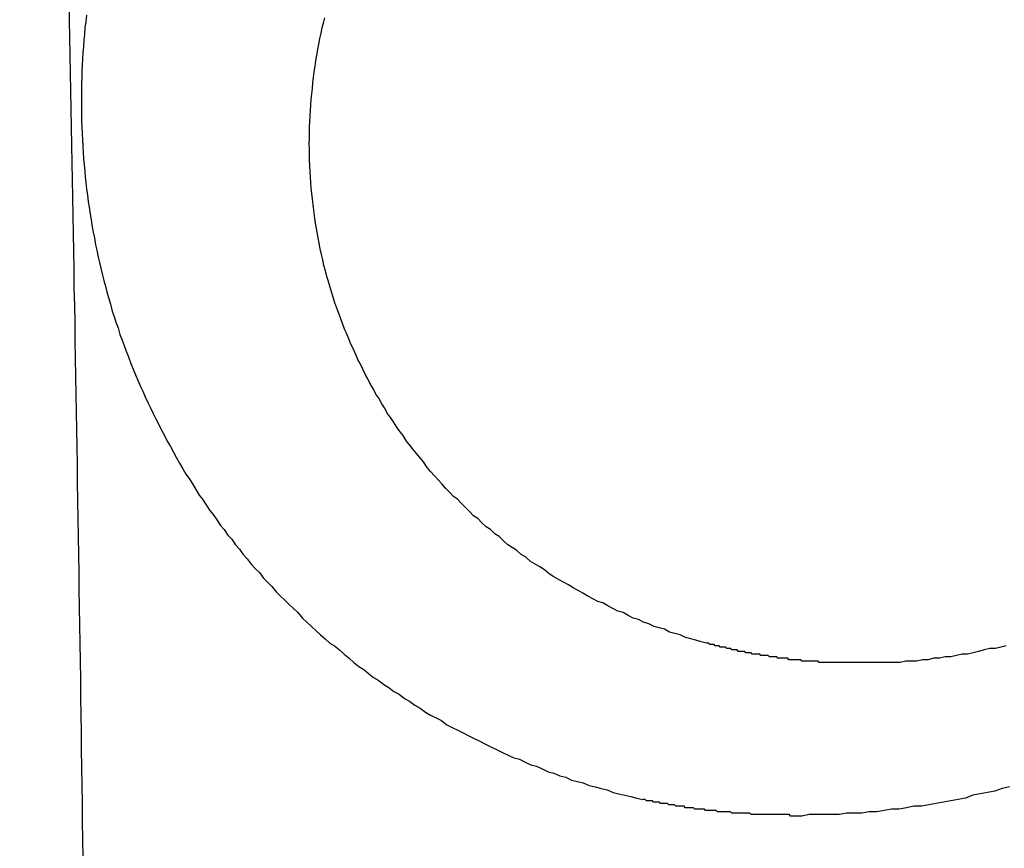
# Model space of a CAD drawing. Header units: millimetres. Extents: x -604189 to 881711, y -381903 to -7297.
# Tile 845 of 1056: x -558665.47 to -558658.36, y -165492.21 to -165486.22. Entities that reach past the tile are written whole.
import ezdxf

# ---------------------------------------------------------------- set-up
doc = ezdxf.new("R2010")
doc.units = ezdxf.units.MM
doc.header["$LTSCALE"] = 100
doc.linetypes.add('0.5_0.5', pattern=[1, 0.5, -0.5])
doc.linetypes.add('ACAD_ISO04W100', pattern=[30.5, 24, -3, 0.5, -3])
doc.layers.get('Defpoints').update_dxf_attribs({"color": 30})
doc.layers.add('OPIS', color=7, linetype='Continuous')
doc.layers.add('strop osie', color=80, linetype='ACAD_ISO04W100', lineweight=5)
doc.styles.get("Standard").update_dxf_attribs({"font": 'romans.shx', "width": 0.5})
doc.dimstyles.new('1 50', dxfattribs={"dimtxt": 150, "dimasz": 80, "dimexe": 1, "dimexo": 1, "dimgap": 20, "dimtad": 1, "dimdec": 0, "dimlfac": 0.1, "dimtxsty": 'Standard', "dimblk": 'ARCHTICK', "dimcen": 200, "dimclrd": 2, "dimadec": 1, "dimazin": 0, "dimtfac": 1, "dimtdec": 0, "dimtmove": 0, "dimatfit": 3, "dimldrblk": 'ARCHTICK', "dimfxl": 120, "dimfxlon": 1, "dimtfill": 1, "dimarcsym": 0})

# ---------------------------------------------------------------- blocks, each defined once
blk = doc.blocks.new('_ArchTick')
at = {"layer": 'strop osie', "color": 0, "const_width": 0.15}
blk.add_lwpolyline([(-0.5, -0.5), (0.5, 0.5)], dxfattribs=at)
blk = doc.blocks.new('*D3294')
at = {"layer": 'Defpoints', "color": 0, "linetype": 'ByBlock', "lineweight": 5, "transparency": 16777216}
for p in [(-595783.1257, -159420.3032), (-593748.9238, -159420.3032), (-552118.9353, -179940.3025)]:
    blk.add_point(p, dxfattribs=at)
at = {"layer": 'OPIS', "color": 0, "linetype": 'Continuous', "lineweight": -2, "transparency": 16777216}
for p, q in [((-595723.1257, -159420.3032), (-595784.1257, -159420.3032)), ((-595723.1257, -179940.3025), (-595784.1257, -179940.3025))]:
    blk.add_line(p, q, dxfattribs=at)
at = {"layer": 'OPIS', "color": 2, "lineweight": -2, "transparency": 16777216}
blk.add_line((-595783.1257, -179940.3025), (-595783.1257, -159420.3032), dxfattribs=at)
at = {"layer": 'OPIS', "color": 2, "linetype": 'ByBlock', "lineweight": -2, "transparency": 16777216, "xscale": 80, "yscale": 80, "zscale": 80}
for p, rotation in [((-595783.1257, -159420.3032), 90), ((-595783.1257, -179940.3025), 270)]:
    blk.add_blockref('_ArchTick', p, dxfattribs=dict(at, rotation=rotation))
at = {"layer": 'OPIS', "color": 0, "linetype": 'ByBlock', "lineweight": 13, "transparency": 16777216, "insert": (-595878.1257, -169680.3029), "char_height": 150, "attachment_point": 5, "rotation": 90, "bg_fill": 3, "box_fill_scale": 1.1, "bg_fill_color": 256, "bg_fill_true_color": 13158600, "bg_fill_transparency": 0}
blk.add_mtext('2052', dxfattribs=at)

msp = doc.modelspace()

# ---------------------------------------------------------------- hatches: boundary and pattern name
at = {"layer": 'OPIS', "linetype": 'ByBlock', "lineweight": 15}
h = msp.add_hatch(dxfattribs=at)
h.set_pattern_fill('ANSI37', color=0, scale=80, angle=45)
h.set_pattern_definition([(90, (-306927.96, 32475.8), (-254, 0), []), (180, (-306927.96, 32475.8), (-3e-14, -254), [])])
h.paths.add_polyline_path([(-559745.6161, -168470.3032), (-559845.6161, -168470.3032), (-559845.6161, -168410.3032), (-559745.6161, -168410.3032), (-559745.6161, -168350.3032), (-560845.6161, -168350.3032), (-560845.6161, -168410.3032), (-560745.6161, -168410.3032), (-560745.6161, -168470.3032, 0.267949), (-560295.6161, -169249.7261), (-560295.6161, -169481.1844, -0.414214), (-559952.6795, -169824.121, -1), (-560638.5527, -169824.121, -0.414214), (-560295.6161, -169481.1844), (-560295.6161, -169249.7261, -0.267949), (-560745.6161, -168470.3032), (-560845.6161, -168470.3032), (-560845.6161, -168350.3032), (-561118.9235, -168350.3032), (-561118.9235, -172095.2912), (-559553.9216, -172095.2896), (-559553.9235, -168350.3032), (-559745.6161, -168350.3032)])
h.paths.add_polyline_path([(-560989.2376, -171970.2882), (-560989.2376, -171369.4302), (-560514.2381, -171369.4302, -0.414232), (-560506.2376, -171377.4302), (-560506.2376, -171961.4357, -0.403374), (-560513.9405, -171969.4302), (-560989.2376, -171969.4302), (-560998.9235, -171970.2883)], flags=16)
h.paths.add_polyline_path([(-560569.2376, -171447.4302), (-560569.2376, -171891.4302, -0.414209), (-560619.2368, -171941.4302), (-560824.2357, -171941.4318, -0.414225), (-560874.2376, -171891.4318), (-560874.2376, -171447.4318, -0.414209), (-560824.2384, -171397.4318), (-560619.238, -171397.4302, -0.414216)], flags=0)
h.paths.add_polyline_path([(-560754.7376, -171692.2717), (-560768.2641, -171689.5342), (-560778.5199, -171674.0914), (-560777.5796, -171669.433), (-560791.3376, -171669.433), (-560788.5131, -171683.4206), (-560780.6181, -171695.3108), (-560768.7278, -171703.2059), (-560754.7376, -171706.0309)], flags=0)
h.paths.add_polyline_path([(-560926.5376, -171669.4319), (-560944.0375, -171669.4319), (-560944.0376, -171669.4319), (-560938.9119, -171681.8063), (-560926.5376, -171686.9319)], flags=0)
h.paths.add_polyline_path([(-559553.9256, -164304.9199), (-559553.9257, -164080.3032), (-560998.9235, -164080.3032), (-560998.9235, -164130.3032), (-561051.7578, -164130.3032), (-561051.7578, -164230.3032), (-561112.4092, -164230.3032), (-561118.2586, -165128.2363), (-561111.7578, -165130.3032), (-561051.7578, -165130.3032), (-561051.7578, -165230.3032), (-560998.9235, -165230.3032), (-560998.9235, -165930.3032), (-560968.9235, -165930.3032), (-559691.7578, -165930.3032), (-559691.7578, -166884.9244, -0.259771), (-560368.4683, -166480.3032), (-560576.7808, -166480.3032, -0.694758), (-561118.9235, -166682.1405), (-561118.9235, -167150.3032), (-559553.9241, -167150.3032), (-559553.9249, -165742.5853, -0.501722), (-560517.8869, -165023.7527, -0.501722)])
h.paths.add_polyline_path([(-561051.7578, -166930.3032), (-561051.7578, -167030.3032), (-561111.7578, -167030.3032), (-561111.7578, -166930.3032)], flags=16)
h.paths.add_polyline_path([(-559553.9256, -164304.9199, 0.501722), (-560517.8869, -165023.7527, 0.501722), (-559553.9249, -165742.5853)], flags=17)
h.paths.add_polyline_path([(-559017.8869, -165023.7527, 0.331805), (-559553.9256, -164304.9199), (-559553.9249, -165742.5853, 0.331804)], flags=17)
h.paths.add_polyline_path([(-558393.9201, -165930.3032), (-559553.9248, -165930.3032), (-559553.9242, -167030.3032), (-558393.9201, -167030.3032)])
edge = h.paths.add_edge_path(flags=16)
edge.add_ellipse((-558869.2567, -166529.0581), major_axis=(0, 174.9447), ratio=0.83560798, start_angle=0, end_angle=180, ccw=False)
edge.add_line((-558869.0233, -166354.0889), (-558868.8365, -166354.1133))
edge.add_line((-558868.8365, -166354.1133), (-558551.7582, -166354.1133))
edge.add_ellipse((-558534.0421, -166361.1263), major_axis=(0, 22.0682), ratio=0.9052568, start_angle=0, end_angle=83.73181, ccw=False)
edge.add_line((-558534.0421, -166339.0581), (-558415.4419, -166339.0581))
edge.add_line((-558415.4419, -166339.0581), (-558415.4419, -166719.058))
edge.add_line((-558415.4419, -166719.058), (-558534.0421, -166719.058))
edge.add_ellipse((-558534.0421, -166696.9898), major_axis=(0, 22.0682), ratio=0.9052568, start_angle=108.52912, end_angle=180, ccw=False)
edge.add_line((-558552.9839, -166704.0028), (-558869.2567, -166704.0028))
edge = h.paths.add_edge_path(flags=16)
edge.add_ellipse((-558655.1487, -165473.0705), major_axis=(119.5767, 0), ratio=0.97546159, start_angle=134.53493, end_angle=225.46507, ccw=False)
edge.add_ellipse((-558571.3619, -165553.0941), major_axis=(-236.8278, 0), ratio=0.97546159, start_angle=293.077059, end_angle=315.064585, ccw=False)
edge.add_ellipse((-558581.1214, -165519.0637), major_axis=(-200.9624, 0), ratio=0.97546159, start_angle=268.869132, end_angle=294.416017, ccw=False)
edge.add_line((-558577.1552, -165323.0707), (-558434.7252, -165323.0707))
edge.add_line((-558434.7252, -165323.0707), (-558434.7252, -165623.0703))
edge.add_line((-558434.7252, -165623.0703), (-558577.1552, -165623.0703))
edge.add_ellipse((-558581.1214, -165427.0774), major_axis=(200.9624, 0), ratio=0.97546159, start_angle=245.583983, end_angle=271.130868, ccw=False)
edge.add_ellipse((-558571.3619, -165393.0469), major_axis=(-236.8278, 0), ratio=0.97546159, start_angle=404.935415, end_angle=426.922941, ccw=False)
h.paths.add_polyline_path([(-559691.7578, -166075.3032), (-560476.9877, -166075.3032, 0.131652), (-560368.4683, -166480.3032), (-559691.7578, -166480.3032)], flags=17)
h.paths.add_polyline_path([(-560476.9877, -166075.3032), (-559691.7578, -166075.3032), (-559691.7578, -165930.3032), (-560991.7578, -165930.3032), (-561051.7578, -165930.3032), (-561051.7578, -166030.3032), (-561118.9235, -166030.3032), (-561118.9235, -166278.4659, -0.694758), (-560576.7808, -166480.3032), (-560368.4683, -166480.3032, -0.131652)], flags=17)
h.paths.add_polyline_path([(-571773.9197, -161590.5433), (-574108.1879, -161590.5433), (-574098.9171, -166615.2859), (-571773.9197, -166615.2837)])
h.paths.add_polyline_path([(-559933.2163, -164919.2007), (-558639.2026, -164919.2007), (-558639.2026, -164793.3399), (-559933.2163, -164793.3399)], flags=25)
h.paths.add_polyline_path([(-560038.7197, -166687.5881), (-559732.9898, -166687.5881), (-559732.9898, -166284.5895), (-560038.7197, -166284.5895)], flags=25)
h.paths.add_polyline_path([(-559928.8713, -165007.0998), (-559413.7498, -165007.0998), (-559413.7498, -164907.7601), (-559928.8713, -164907.7601)], flags=9)
h.paths.add_polyline_path([(-559933.2163, -164919.2007), (-558639.2026, -164919.2007), (-558639.2026, -164793.3399), (-559933.2163, -164793.3399)], flags=25)
h.paths.add_polyline_path([(-560330.8592, -165014.5781), (-559994.1825, -165014.5781), (-559994.1825, -164899.1947), (-560330.8592, -164899.1947)], flags=24)
h.paths.add_polyline_path([(-560290.2043, -164902.8369), (-560108.3543, -164902.8369), (-560108.3543, -164804.8069), (-560290.2043, -164804.8069)], flags=24)
h.paths.add_polyline_path([(-560498.8656, -166997.3416), (-559983.7441, -166997.3416), (-559983.7441, -166898.0019), (-560498.8656, -166898.0019)], flags=24)
h.paths.add_polyline_path([(-560498.7904, -166887.3416), (-559655.7235, -166887.3416), (-559655.7235, -166788.0019), (-560498.7904, -166788.0019)], flags=24)
h.paths.add_polyline_path([(-560900.8535, -167004.8199), (-560564.1768, -167004.8199), (-560564.1768, -166889.4365), (-560900.8535, -166889.4365)], flags=24)
h.paths.add_polyline_path([(-560860.1986, -166893.0787), (-560678.3486, -166893.0787), (-560678.3486, -166795.0487), (-560860.1986, -166795.0487)], flags=24)
h.paths.add_polyline_path([(-560525.1681, -170610.564), (-560010.0466, -170610.564), (-560010.0466, -170511.2243), (-560525.1681, -170511.2243)], flags=24)
h.paths.add_polyline_path([(-560529.5131, -170522.665), (-559444.307, -170522.665), (-559444.307, -170396.8042), (-560529.5131, -170396.8042)], flags=9)
h.paths.add_polyline_path([(-560927.156, -170618.0423), (-560590.4793, -170618.0423), (-560590.4793, -170502.659), (-560927.156, -170502.659)], flags=24)
h.paths.add_polyline_path([(-560886.5011, -170506.3012), (-560704.6511, -170506.3012), (-560704.6511, -170408.2712), (-560886.5011, -170408.2712)], flags=24)
h.paths.add_polyline_path([(-560065.2995, -168940.3582), (-560065.2995, -168600.6584), (-560513.0758, -168600.6584), (-560513.0758, -168940.3582)], flags=24)
h.paths.add_polyline_path([(-559111.5256, -164087.3863), (-558760.9896, -164087.3863), (-558760.8154, -164093.1916), (-558760.6443, -164098.997), (-558760.4763, -164104.8025), (-558760.3114, -164110.6081), (-558760.1497, -164116.4138), (-558759.991, -164122.2195), (-558759.8355, -164128.0254), (-558759.683, -164133.8313), (-558759.5337, -164139.6373), (-558759.3874, -164145.4434), (-558759.2442, -164151.2496), (-558759.1041, -164157.0558), (-558758.9671, -164162.8622), (-558758.8332, -164168.6685), (-558758.7024, -164174.475), (-558758.5746, -164180.2815), (-558758.4499, -164186.0881), (-558758.3283, -164191.8948), (-558758.2098, -164197.7015), (-558758.0943, -164203.5083), (-558757.9818, -164209.3151), (-558757.8725, -164215.122), (-558757.7661, -164220.929), (-558757.6628, -164226.736), (-558757.5626, -164232.5431), (-558757.4654, -164238.3502), (-558757.3712, -164244.1574), (-558757.2801, -164249.9646), (-558757.1919, -164255.7719), (-558757.1068, -164261.5792), (-558757.0248, -164267.3865), (-558756.9458, -164273.1939), (-558756.8699, -164279.0014), (-558756.7972, -164284.8089), (-558756.7276, -164290.6164), (-558756.6612, -164296.4239), (-558756.5981, -164302.2315), (-558756.5382, -164308.0392), (-558756.4815, -164313.8468), (-558756.4282, -164319.6545), (-558756.3782, -164325.4622), (-558756.3315, -164331.2699), (-558756.2883, -164337.0777), (-558756.2484, -164342.8855), (-558756.2118, -164348.6933), (-558756.1781, -164354.5011), (-558756.1471, -164360.309), (-558756.1182, -164366.1168), (-558756.0913, -164371.9247), (-558756.066, -164377.7326), (-558756.0419, -164383.5405), (-558756.0201, -164389.3484), (-558756.0043, -164395.1563), (-558755.9986, -164400.9642), (-558756.0069, -164406.7722), (-558756.0313, -164412.5801), (-558756.0727, -164418.3878), (-558756.1321, -164424.1955), (-558756.2103, -164430.0028), (-558756.3078, -164435.8099), (-558756.4249, -164441.6166), (-558756.5621, -164447.4229), (-558756.7197, -164453.2287), (-558756.8982, -164459.0339), (-558757.098, -164464.8385), (-558757.3197, -164470.6423), (-558757.5651, -164476.4453), (-558757.8369, -164482.2469), (-558758.1378, -164488.0471), (-558758.4702, -164493.8454), (-558758.8369, -164499.6416), (-558759.2405, -164505.4354), (-558759.6838, -164511.2264), (-558760.1745, -164517.0136), (-558760.7255, -164522.7951), (-558761.3496, -164528.5691), (-558762.0603, -164534.3333), (-558762.8742, -164540.0838), (-558763.8091, -164545.8157), (-558764.8827, -164551.5243), (-558766.1165, -164557.2013), (-558767.5383, -164562.8323), (-558769.1771, -164568.402), (-558771.0625, -164573.8941), (-558773.2333, -164579.28), (-558775.7351, -164584.5205), (-558778.6098, -164589.5655), (-558781.8966, -164594.3536), (-558785.6282, -164598.7982), (-558789.8079, -164602.8267), (-558794.3738, -164606.4129), (-558799.2553, -164609.5564), (-558804.3822, -164612.2836), (-558809.6945, -164614.6285), (-558815.1428, -164616.63), (-558820.6944, -164618.3259), (-558826.3252, -164619.7535), (-558832.0112, -164620.9496), (-558837.7322, -164621.9498), (-558843.479, -164622.7861), (-558849.2444, -164623.4899), (-558855.0211, -164624.092), (-558860.8052, -164624.6116), (-558866.5954, -164625.0558), (-558872.3908, -164625.4311), (-558878.1904, -164625.7436), (-558883.9932, -164625.9992), (-558889.7982, -164626.2039), (-558895.6045, -164626.3635), (-558901.4113, -164626.4837), (-558907.2185, -164626.5703), (-558913.026, -164626.6286), (-558918.8337, -164626.6643), (-558924.6416, -164626.6829), (-558930.4496, -164626.69), (-558936.2576, -164626.6911), (-558941.5211, -164626.6903), (-558946.7847, -164626.6852), (-558952.0483, -164626.6715), (-558957.3117, -164626.645), (-558962.575, -164626.6016), (-558967.8379, -164626.537), (-558973.1003, -164626.447), (-558978.3622, -164626.3275), (-558983.6233, -164626.1742), (-558988.8833, -164625.9829), (-558994.1416, -164625.7497), (-558999.3976, -164625.4704), (-559004.6507, -164625.1407), (-559009.9001, -164624.756), (-559015.1446, -164624.3114), (-559020.3833, -164623.802), (-559025.6144, -164623.2197), (-559030.834, -164622.543), (-559036.0369, -164621.7475), (-559041.2162, -164620.8117), (-559046.3638, -164619.7132), (-559051.4663, -164618.4241), (-559056.5084, -164616.9152), (-559061.4697, -164615.1596), (-559066.3259, -164613.1306), (-559071.0433, -164610.7989), (-559075.5827, -164608.1366), (-559079.8942, -164605.1211), (-559083.9247, -164601.7377), (-559087.6216, -164597.9954), (-559090.9448, -164593.9181), (-559093.9051, -164589.5659), (-559096.5268, -164585.003), (-559098.8391, -164580.2753), (-559100.8727, -164575.4217), (-559102.6616, -164570.4717), (-559104.2381, -164565.4504), (-559105.625, -164560.3732), (-559106.8432, -164555.253), (-559107.9147, -164550.0999), (-559108.8603, -164544.9227), (-559109.6947, -164539.7262), (-559110.4308, -164534.5143), (-559111.0819, -164529.2909), (-559111.6605, -164524.0593), (-559112.1765, -164518.8213), (-559112.6393, -164513.5782), (-559113.0584, -164508.3314), (-559113.442, -164503.0819), (-559113.7937, -164497.8303), (-559114.1161, -164492.5768), (-559114.4116, -164487.3217), (-559114.6825, -164482.0653), (-559114.9304, -164476.8077), (-559115.1568, -164471.5491), (-559115.3631, -164466.2897), (-559115.5507, -164461.0296), (-559115.7201, -164455.7689), (-559115.8719, -164450.5077), (-559116.0067, -164445.2459), (-559116.1249, -164439.9838), (-559116.2269, -164434.7214), (-559116.3128, -164429.4586), (-559116.383, -164424.1957), (-559116.4377, -164418.9325), (-559116.4775, -164413.6692), (-559116.5031, -164408.4059), (-559116.5152, -164403.1424), (-559116.515, -164397.879), (-559116.5049, -164392.6156), (-559116.488, -164387.3522), (-559116.4673, -164382.0887), (-559116.4453, -164376.8253), (-559116.4222, -164371.5619), (-559116.3978, -164366.2985), (-559116.3718, -164361.0352), (-559116.344, -164355.7718), (-559116.3141, -164350.5084), (-559116.2819, -164345.2451), (-559116.2472, -164339.9818), (-559116.2097, -164334.7185), (-559116.1693, -164329.4552), (-559116.1262, -164324.1919), (-559116.0804, -164318.9287), (-559116.0318, -164313.6655), (-559115.9805, -164308.4023), (-559115.9265, -164303.1391), (-559115.8698, -164297.876), (-559115.8105, -164292.6129), (-559115.7486, -164287.3498), (-559115.6841, -164282.0868), (-559115.617, -164276.8237), (-559115.5473, -164271.5608), (-559115.4751, -164266.2978), (-559115.4004, -164261.0349), (-559115.3232, -164255.772), (-559115.2436, -164250.5092), (-559115.1614, -164245.2464), (-559115.0768, -164239.9836), (-559114.9897, -164234.7209), (-559114.9001, -164229.4582), (-559114.808, -164224.1955), (-559114.7134, -164218.9329), (-559114.6163, -164213.6704), (-559114.5167, -164208.4079), (-559114.4146, -164203.1454), (-559114.3099, -164197.883), (-559114.2028, -164192.6207), (-559114.0931, -164187.3584), (-559113.9808, -164182.0961), (-559113.8661, -164176.834), (-559113.7488, -164171.5718), (-559113.6289, -164166.3097), (-559113.5065, -164161.0477), (-559113.3815, -164155.7858), (-559113.254, -164150.5239), (-559113.124, -164145.262), (-559112.9914, -164140.0003), (-559112.8563, -164134.7385), (-559112.7186, -164129.4769), (-559112.5783, -164124.2153), (-559112.4356, -164118.9538), (-559112.2903, -164113.6924), (-559112.1424, -164108.431), (-559111.992, -164103.1697), (-559111.8391, -164097.9085), (-559111.6836, -164092.6474)])
edge = h.paths.add_edge_path()
edge.add_line((-558393.9201, -164080.3032), (-559553.9257, -164080.3032))
edge.add_line((-559553.9257, -164080.3032), (-559553.9256, -164304.9199))
edge.add_arc((-559767.8869, -165023.7527), 750, 0, 73.4243141, ccw=False)
edge.add_arc((-559767.8869, -165023.7527), 750, -73.424255, 0, ccw=False)
edge.add_line((-559553.9249, -165742.5853), (-559553.9248, -165830.3032))
edge.add_line((-559553.9248, -165830.3032), (-558393.9201, -165830.3032))
edge.add_line((-558393.9201, -165830.3032), (-558393.9201, -164080.3032))

# ---------------------------------------------------------------- next in the draw order: dimensions: what is measured, and where the dimension line sits
at = {"layer": 'OPIS', "color": 0, "linetype": 'ByBlock', "lineweight": 13}
dim = msp.add_linear_dim(base=(-595783.1257, -159420.3032), p1=(-552118.9353, -179940.3025), p2=(-593748.9238, -159420.3032), angle=90, dimstyle='1 50', override={"dimtmove": 1, "dimfxl": 60, "dimarcsym": 1}, dxfattribs=at)
dim.commit()
dim.dimension.update_dxf_attribs({"geometry": '*D3294', "text_midpoint": (-595878.1257, -169680.3029)})

# ---------------------------------------------------------------- next in the draw order: hatches: boundary and pattern name
at = {"layer": 'OPIS', "linetype": '0.5_0.5', "lineweight": 13}
h = msp.add_hatch(dxfattribs=at)
h.set_pattern_fill('ANSI37', color=0, scale=130)
h.set_pattern_definition([(45, (-597218.54, 256668.8), (-291.85832, 291.85832), []), (135, (-597218.54, 256668.8), (-291.85832, -291.85832), [])])
edge = h.paths.add_edge_path(flags=16)
edge.add_line((-570958.9159, -168985.2814), (-571058.9159, -168985.2814))
edge.add_line((-571058.9159, -168985.2814), (-572598.9159, -168985.2814))
edge.add_line((-572598.9159, -168985.2814), (-572598.9151, -170470.3002))
edge.add_line((-572598.9151, -170470.3002), (-570825.7626, -170470.3002))
edge.add_arc((-570508.9159, -170339.0992), 342.9366, 180, 202.49364, ccw=False)
edge.add_arc((-570508.9159, -170339.0992), 342.9366, 90, 180, ccw=False)
edge.add_line((-570508.9159, -169996.1626), (-570508.9159, -169764.7043))
edge.add_arc((-570058.9159, -168985.2814), 900, 180.0000001, 240, ccw=False)
edge = h.paths.add_edge_path(flags=17)
edge.add_line((-569358.9153, -170085.2814), (-569358.9159, -168985.2814))
edge.add_line((-569358.9159, -168985.2814), (-569358.9169, -168985.2814))
edge.add_line((-569358.9169, -168985.2814), (-569958.9159, -168985.2814))
edge.add_line((-569958.9159, -168985.2814), (-570058.9159, -168985.2814))
edge.add_line((-570058.9159, -168985.2814), (-570058.9159, -168925.2814))
edge.add_line((-570058.9159, -168925.2814), (-569958.9159, -168925.2814))
edge.add_line((-569958.9159, -168925.2814), (-569958.9159, -168865.2814))
edge.add_line((-569958.9159, -168865.2814), (-569358.9159, -168865.2814))
edge.add_line((-569358.9159, -168865.2814), (-569358.9169, -166865.2814))
edge.add_line((-569358.9169, -166865.2814), (-574098.917, -166865.2859))
edge.add_line((-574098.917, -166865.2859), (-574098.9143, -171970.3002))
edge.add_line((-574098.9143, -171970.3002), (-572608.9134, -171970.3002))
edge.add_line((-572608.9134, -171970.3002), (-571504.9134, -170590.3002))
edge.add_line((-571504.9134, -170590.3002), (-572718.915, -170590.3002))
edge.add_line((-572718.915, -170590.3002), (-572718.9159, -168865.2814))
edge.add_line((-572718.9159, -168865.2814), (-571058.9159, -168865.2814))
edge.add_line((-571058.9159, -168865.2814), (-571058.9159, -168925.2814))
edge.add_line((-571058.9159, -168925.2814), (-570958.9159, -168925.2814))
edge.add_line((-570958.9159, -168925.2814), (-570958.9159, -168985.2814))
edge.add_arc((-570058.9159, -168985.2814), 900, 180, 240)
edge.add_line((-570508.9159, -169764.7043), (-570508.9159, -169996.1626))
edge.add_arc((-570508.9159, -170339.0992), 342.9366, 0, 90, ccw=False)
edge.add_arc((-570508.9159, -170339.0992), 342.9366, 208.979889, 360, ccw=False)
edge.add_line((-570808.9134, -170505.2529), (-570808.9134, -171171.0862))
edge.add_arc((-570808.9134, -171220.3002), 49.214, 0, 90, ccw=False)
edge.add_arc((-570808.9134, -171220.3002), 49.214, 270, 360, ccw=False)
edge.add_line((-570808.9134, -171269.5142), (-570808.9134, -171970.3002))
edge.add_line((-570808.9134, -171970.3002), (-569358.9143, -171970.3002))
edge.add_line((-569358.9143, -171970.3002), (-569358.9153, -170085.2814))
h.paths.add_polyline_path([(-561118.9235, -159870.3032), (-590334.6553, -159870.3032), (-590334.6553, -161470.3032), (-562318.9235, -161470.3032), (-562318.9235, -172095.2924), (-561118.9235, -172095.2912), (-561118.9235, -168350.3032), (-552073.9191, -168350.3032), (-552073.9198, -167150.3032), (-561118.9235, -167150.3032)])
h.paths.add_polyline_path([(-572856.9268, -169813.6802), (-569451.0696, -169813.6802), (-569451.0696, -169408.6802), (-572856.9268, -169408.6802)], flags=16)

# ---------------------------------------------------------------- next in the draw order: linework, layer by layer
at = {"color": 0}
for points in [[(-558665.0139, -165492.2753, 0), (-558665.0159, -165492.1453, 0), (-558665.0179, -165492.0153, 0), (-558665.0189, -165491.8853, 0), (-558665.0209, -165491.7553, 0), (-558665.0229, -165491.6253, 0), (-558665.0249, -165491.4953, 0), (-558665.0259, -165491.3653, 0), (-558665.0279, -165491.2453, 0), (-558665.0299, -165491.1153, 0), (-558665.0319, -165490.9853, 0), (-558665.0339, -165490.8553, 0), (-558665.0359, -165490.7253, 0), (-558665.0379, -165490.5953, 0), (-558665.0399, -165490.4653, 0), (-558665.0419, -165490.3353, 0), (-558665.0429, -165490.2153, 0), (-558665.0449, -165490.0853, 0), (-558665.0479, -165489.9553, 0), (-558665.0499, -165489.8253, 0), (-558665.0519, -165489.6953, 0), (-558665.0539, -165489.5653, 0), (-558665.0559, -165489.4353, 0), (-558665.0579, -165489.3053, 0), (-558665.0599, -165489.1853, 0), (-558665.0619, -165489.0553, 0), (-558665.0639, -165488.9253, 0), (-558665.0659, -165488.7953, 0), (-558665.0689, -165488.6653, 0), (-558665.0709, -165488.5353, 0), (-558665.0729, -165488.4053, 0), (-558665.0749, -165488.2853, 0), (-558665.0779, -165488.1553, 0), (-558665.0799, -165488.0253, 0), (-558665.0819, -165487.8953, 0), (-558665.0839, -165487.7653, 0), (-558665.0869, -165487.6353, 0), (-558665.0889, -165487.5053, 0), (-558665.0919, -165487.3753, 0), (-558665.0939, -165487.2553, 0), (-558665.0959, -165487.1253, 0), (-558665.0989, -165486.9953, 0), (-558665.1009, -165486.8653, 0), (-558665.1039, -165486.7353, 0), (-558665.1059, -165486.6053, 0), (-558665.1079, -165486.4753, 0), (-558665.1109, -165486.3453, 0), (-558665.1129, -165486.2253, 0), (-558665.1159, -165486.0953, 0)], [(-558664.9909, -165486.1853, 0), (-558664.9959, -165486.2353, 0), (-558665.0009, -165486.2753, 0), (-558665.0049, -165486.3253, 0), (-558665.0089, -165486.3653, 0), (-558665.0119, -165486.4153, 0), (-558665.0159, -165486.4553, 0), (-558665.0179, -165486.5053, 0), (-558665.0209, -165486.5453, 0), (-558665.0229, -165486.5953, 0), (-558665.0239, -165486.6353, 0), (-558665.0259, -165486.6853, 0), (-558665.0259, -165486.7253, 0), (-558665.0269, -165486.7753, 0), (-558665.0269, -165486.8153, 0), (-558665.0269, -165486.8653, 0), (-558665.0259, -165486.9053, 0), (-558665.0249, -165486.9553, 0), (-558665.0239, -165486.9953, 0), (-558665.0219, -165487.0453, 0), (-558665.0199, -165487.0853, 0), (-558665.0169, -165487.1353, 0), (-558665.0139, -165487.1753, 0), (-558665.0109, -165487.2253, 0), (-558665.0069, -165487.2653, 0), (-558665.0029, -165487.3153, 0), (-558664.9989, -165487.3553, 0), (-558664.9939, -165487.3953, 0), (-558664.9889, -165487.4453, 0), (-558664.9829, -165487.4853, 0), (-558664.9769, -165487.5353, 0), (-558664.9709, -165487.5753, 0), (-558664.9639, -165487.6253, 0), (-558664.9569, -165487.6653, 0), (-558664.9499, -165487.7153, 0), (-558664.9419, -165487.7553, 0), (-558664.9329, -165487.7953, 0), (-558664.9249, -165487.8453, 0), (-558664.9159, -165487.8853, 0), (-558664.9059, -165487.9353, 0), (-558664.8959, -165487.9753, 0), (-558664.8859, -165488.0153, 0), (-558664.8749, -165488.0653, 0), (-558664.8639, -165488.1053, 0), (-558664.8529, -165488.1453, 0), (-558664.8409, -165488.1953, 0), (-558664.8289, -165488.2353, 0), (-558664.8159, -165488.2753, 0), (-558664.8039, -165488.3253, 0), (-558664.7899, -165488.3653, 0), (-558664.7769, -165488.4053, 0), (-558664.7619, -165488.4453, 0), (-558664.7479, -165488.4953, 0), (-558664.7329, -165488.5353, 0), (-558664.7179, -165488.5753, 0), (-558664.7029, -165488.6153, 0), (-558664.6869, -165488.6553, 0), (-558664.6699, -165488.7053, 0), (-558664.6539, -165488.7453, 0), (-558664.6369, -165488.7853, 0), (-558664.6199, -165488.8253, 0), (-558664.6019, -165488.8653, 0), (-558664.5839, -165488.9053, 0), (-558664.5649, -165488.9453, 0), (-558664.5469, -165488.9853, 0), (-558664.5279, -165489.0253, 0), (-558664.5079, -165489.0653, 0), (-558664.4879, -165489.1053, 0), (-558664.4679, -165489.1453, 0), (-558664.4479, -165489.1853, 0), (-558664.4269, -165489.2253, 0), (-558664.4059, -165489.2653, 0), (-558664.3839, -165489.3053, 0), (-558664.3619, -165489.3453, 0), (-558664.3399, -165489.3853, 0), (-558664.3179, -165489.4253, 0), (-558664.2949, -165489.4653, 0), (-558664.2719, -165489.5053, 0), (-558664.2479, -165489.5353, 0), (-558664.2239, -165489.5753, 0), (-558664.1999, -165489.6153, 0), (-558664.1749, -165489.6553, 0), (-558664.1509, -165489.6853, 0), (-558664.1249, -165489.7253, 0), (-558664.0999, -165489.7653, 0), (-558664.0739, -165489.7953, 0), (-558664.0479, -165489.8353, 0), (-558664.0219, -165489.8753, 0), (-558663.9949, -165489.9053, 0), (-558663.9679, -165489.9453, 0), (-558663.9399, -165489.9753, 0), (-558663.9129, -165490.0153, 0), (-558663.8849, -165490.0453, 0), (-558663.8569, -165490.0853, 0), (-558663.8279, -165490.1153, 0), (-558663.7989, -165490.1553, 0), (-558663.7699, -165490.1853, 0), (-558663.7399, -165490.2153, 0), (-558663.7109, -165490.2553, 0), (-558663.6809, -165490.2853, 0), (-558663.6499, -165490.3153, 0), (-558663.6199, -165490.3553, 0), (-558663.5889, -165490.3853, 0), (-558663.5579, -165490.4153, 0), (-558663.5259, -165490.4453, 0), (-558663.4939, -165490.4753, 0), (-558663.4619, -165490.5053, 0), (-558663.4299, -165490.5453, 0), (-558663.3979, -165490.5753, 0), (-558663.3649, -165490.6053, 0), (-558663.3319, -165490.6353, 0), (-558663.2979, -165490.6653, 0), (-558663.2649, -165490.6953, 0), (-558663.2309, -165490.7253, 0), (-558663.1969, -165490.7453, 0), (-558663.1619, -165490.7753, 0), (-558663.1279, -165490.8053, 0), (-558663.0929, -165490.8353, 0), (-558663.0579, -165490.8653, 0), (-558663.0219, -165490.8953, 0), (-558662.9869, -165490.9153, 0), (-558662.9509, -165490.9453, 0), (-558662.9149, -165490.9753, 0), (-558662.8779, -165490.9953, 0), (-558662.8419, -165491.0253, 0), (-558662.8049, -165491.0453, 0), (-558662.7679, -165491.0753, 0), (-558662.7309, -165491.0953, 0), (-558662.6929, -165491.1253, 0), (-558662.6559, -165491.1453, 0), (-558662.6179, -165491.1753, 0), (-558662.5799, -165491.1953, 0), (-558662.5409, -165491.2253, 0), (-558662.5029, -165491.2453, 0), (-558662.4639, -165491.2653, 0), (-558662.4249, -165491.2853, 0), (-558662.3859, -165491.3153, 0), (-558662.3469, -165491.3353, 0), (-558662.3069, -165491.3553, 0), (-558662.2679, -165491.3753, 0), (-558662.2279, -165491.3953, 0), (-558662.1879, -165491.4153, 0), (-558662.1479, -165491.4353, 0), (-558662.1069, -165491.4553, 0), (-558662.0669, -165491.4753, 0), (-558662.0259, -165491.4953, 0), (-558661.9849, -165491.5153, 0), (-558661.9439, -165491.5353, 0), (-558661.9029, -165491.5553, 0), (-558661.8619, -165491.5653, 0), (-558661.8209, -165491.5853, 0), (-558661.7789, -165491.6053, 0), (-558661.7369, -165491.6153, 0), (-558661.6959, -165491.6353, 0), (-558661.6539, -165491.6553, 0), (-558661.6119, -165491.6653, 0), (-558661.5689, -165491.6853, 0), (-558661.5269, -165491.6953, 0), (-558661.4849, -165491.7153, 0), (-558661.4419, -165491.7253, 0), (-558661.3999, -165491.7353, 0), (-558661.3569, -165491.7553, 0), (-558661.3139, -165491.7653, 0), (-558661.2709, -165491.7753, 0), (-558661.2279, -165491.7853, 0), (-558661.1849, -165491.8053, 0), (-558661.1419, -165491.8153, 0), (-558661.0989, -165491.8253, 0), (-558661.0559, -165491.8353, 0), (-558661.0119, -165491.8453, 0), (-558660.9689, -165491.8553, 0)], [(-558660.5089, -165490.7253, 0), (-558660.5469, -165490.7153, 0), (-558660.5859, -165490.7053, 0), (-558660.6239, -165490.6953, 0), (-558660.6619, -165490.6853, 0), (-558660.6999, -165490.6653, 0), (-558660.7379, -165490.6553, 0), (-558660.7759, -165490.6453, 0), (-558660.8139, -165490.6253, 0), (-558660.8519, -165490.6153, 0), (-558660.8889, -165490.6053, 0), (-558660.9269, -165490.5853, 0), (-558660.9639, -165490.5753, 0), (-558661.0019, -165490.5553, 0), (-558661.0389, -165490.5453, 0), (-558661.0759, -165490.5253, 0), (-558661.1129, -165490.5053, 0), (-558661.1499, -165490.4953, 0), (-558661.1859, -165490.4753, 0), (-558661.2229, -165490.4553, 0), (-558661.2589, -165490.4353, 0), (-558661.2949, -165490.4253, 0), (-558661.3309, -165490.4053, 0), (-558661.3669, -165490.3853, 0), (-558661.4029, -165490.3653, 0), (-558661.4379, -165490.3453, 0), (-558661.4729, -165490.3253, 0), (-558661.5079, -165490.3053, 0), (-558661.5429, -165490.2853, 0), (-558661.5779, -165490.2653, 0), (-558661.6129, -165490.2453, 0), (-558661.6469, -165490.2253, 0), (-558661.6809, -165490.1953, 0), (-558661.7149, -165490.1753, 0), (-558661.7479, -165490.1553, 0), (-558661.7819, -165490.1353, 0), (-558661.8149, -165490.1053, 0), (-558661.8479, -165490.0853, 0), (-558661.8809, -165490.0553, 0), (-558661.9129, -165490.0353, 0), (-558661.9449, -165490.0153, 0), (-558661.9769, -165489.9853, 0), (-558662.0089, -165489.9553, 0), (-558662.0399, -165489.9353, 0), (-558662.0709, -165489.9053, 0), (-558662.1019, -165489.8853, 0), (-558662.1329, -165489.8553, 0), (-558662.1629, -165489.8253, 0), (-558662.1929, -165489.8053, 0), (-558662.2229, -165489.7753, 0), (-558662.2519, -165489.7453, 0), (-558662.2809, -165489.7153, 0), (-558662.3099, -165489.6853, 0), (-558662.3389, -165489.6653, 0), (-558662.3669, -165489.6353, 0), (-558662.3949, -165489.6053, 0), (-558662.4219, -165489.5753, 0), (-558662.4489, -165489.5453, 0), (-558662.4759, -165489.5153, 0), (-558662.5029, -165489.4853, 0), (-558662.5289, -165489.4553, 0), (-558662.5539, -165489.4153, 0), (-558662.5799, -165489.3853, 0), (-558662.6049, -165489.3553, 0), (-558662.6299, -165489.3253, 0), (-558662.6539, -165489.2953, 0), (-558662.6779, -165489.2653, 0), (-558662.7019, -165489.2253, 0), (-558662.7249, -165489.1953, 0), (-558662.7479, -165489.1653, 0), (-558662.7709, -165489.1253, 0), (-558662.7929, -165489.0953, 0), (-558662.8149, -165489.0653, 0), (-558662.8359, -165489.0253, 0), (-558662.8569, -165488.9953, 0), (-558662.8779, -165488.9553, 0), (-558662.8979, -165488.9253, 0), (-558662.9179, -165488.8853, 0), (-558662.9369, -165488.8553, 0), (-558662.9569, -165488.8153, 0), (-558662.9749, -165488.7853, 0), (-558662.9939, -165488.7453, 0), (-558663.0119, -165488.7053, 0), (-558663.0289, -165488.6753, 0), (-558663.0459, -165488.6353, 0), (-558663.0629, -165488.5953, 0), (-558663.0789, -165488.5653, 0), (-558663.0949, -165488.5253, 0), (-558663.1109, -165488.4853, 0), (-558663.1259, -165488.4553, 0), (-558663.1409, -165488.4153, 0), (-558663.1549, -165488.3753, 0), (-558663.1689, -165488.3353, 0), (-558663.1819, -165488.3053, 0), (-558663.1949, -165488.2653, 0), (-558663.2079, -165488.2253, 0), (-558663.2199, -165488.1853, 0), (-558663.2309, -165488.1453, 0), (-558663.2429, -165488.1053, 0), (-558663.2529, -165488.0753, 0), (-558663.2639, -165488.0353, 0), (-558663.2739, -165487.9953, 0), (-558663.2829, -165487.9553, 0), (-558663.2919, -165487.9153, 0), (-558663.3009, -165487.8753, 0), (-558663.3089, -165487.8353, 0), (-558663.3169, -165487.7953, 0), (-558663.3239, -165487.7553, 0), (-558663.3309, -165487.7153, 0), (-558663.3369, -165487.6753, 0), (-558663.3429, -165487.6353, 0), (-558663.3479, -165487.5953, 0), (-558663.3529, -165487.5553, 0), (-558663.3579, -165487.5153, 0), (-558663.3619, -165487.4753, 0), (-558663.3659, -165487.4353, 0), (-558663.3689, -165487.3953, 0), (-558663.3719, -165487.3553, 0), (-558663.3739, -165487.3153, 0), (-558663.3759, -165487.2753, 0), (-558663.3779, -165487.2353, 0), (-558663.3789, -165487.1953, 0), (-558663.3789, -165487.1553, 0), (-558663.3799, -165487.1153, 0), (-558663.3789, -165487.0753, 0), (-558663.3789, -165487.0353, 0), (-558663.3779, -165486.9953, 0), (-558663.3759, -165486.9553, 0), (-558663.3739, -165486.9153, 0), (-558663.3719, -165486.8753, 0), (-558663.3689, -165486.8353, 0), (-558663.3659, -165486.7953, 0), (-558663.3619, -165486.7553, 0), (-558663.3579, -165486.7153, 0), (-558663.3539, -165486.6753, 0), (-558663.3489, -165486.6353, 0), (-558663.3439, -165486.5953, 0), (-558663.3379, -165486.5553, 0), (-558663.3319, -165486.5153, 0), (-558663.3249, -165486.4753, 0), (-558663.3179, -165486.4353, 0), (-558663.3109, -165486.3953, 0), (-558663.3029, -165486.3553, 0), (-558663.2949, -165486.3153, 0), (-558663.2859, -165486.2753, 0), (-558663.2769, -165486.2453, 0), (-558663.2679, -165486.2053, 0)], [(-558659.5209, -165490.8653, 0), (-558659.5289, -165490.8653, 0), (-558659.5369, -165490.8653, 0), (-558659.5439, -165490.8653, 0), (-558659.5519, -165490.8653, 0), (-558659.5599, -165490.8653, 0), (-558659.5679, -165490.8653, 0), (-558659.5759, -165490.8653, 0), (-558659.5839, -165490.8653, 0), (-558659.5919, -165490.8653, 0), (-558659.5999, -165490.8653, 0), (-558659.6079, -165490.8653, 0), (-558659.6159, -165490.8653, 0), (-558659.6239, -165490.8653, 0), (-558659.6309, -165490.8653, 0), (-558659.6389, -165490.8653, 0), (-558659.6469, -165490.8653, 0), (-558659.6549, -165490.8653, 0), (-558659.6629, -165490.8653, 0), (-558659.6709, -165490.8653, 0), (-558659.6789, -165490.8653, 0), (-558659.6869, -165490.8653, 0), (-558659.6949, -165490.8653, 0), (-558659.7019, -165490.8553, 0), (-558659.7099, -165490.8553, 0), (-558659.7179, -165490.8553, 0), (-558659.7259, -165490.8553, 0), (-558659.7339, -165490.8553, 0), (-558659.7419, -165490.8553, 0), (-558659.7499, -165490.8553, 0), (-558659.7579, -165490.8553, 0), (-558659.7659, -165490.8553, 0), (-558659.7729, -165490.8553, 0), (-558659.7809, -165490.8553, 0), (-558659.7889, -165490.8553, 0), (-558659.7969, -165490.8553, 0), (-558659.8049, -165490.8553, 0), (-558659.8129, -165490.8553, 0), (-558659.8209, -165490.8553, 0), (-558659.8279, -165490.8453, 0), (-558659.8359, -165490.8453, 0), (-558659.8439, -165490.8453, 0), (-558659.8519, -165490.8453, 0), (-558659.8599, -165490.8453, 0), (-558659.8679, -165490.8453, 0), (-558659.8759, -165490.8453, 0), (-558659.8829, -165490.8453, 0), (-558659.8909, -165490.8453, 0), (-558659.8989, -165490.8453, 0), (-558659.9069, -165490.8453, 0), (-558659.9149, -165490.8453, 0), (-558659.9229, -165490.8353, 0), (-558659.9299, -165490.8353, 0), (-558659.9379, -165490.8353, 0), (-558659.9459, -165490.8353, 0), (-558659.9539, -165490.8353, 0), (-558659.9619, -165490.8353, 0), (-558659.9699, -165490.8353, 0), (-558659.9769, -165490.8353, 0), (-558659.9849, -165490.8353, 0), (-558659.9929, -165490.8353, 0), (-558660.0009, -165490.8253, 0), (-558660.0089, -165490.8253, 0), (-558660.0159, -165490.8253, 0), (-558660.0239, -165490.8253, 0), (-558660.0319, -165490.8253, 0), (-558660.0399, -165490.8253, 0), (-558660.0479, -165490.8253, 0), (-558660.0549, -165490.8253, 0), (-558660.0629, -165490.8153, 0), (-558660.0709, -165490.8153, 0), (-558660.0789, -165490.8153, 0), (-558660.0859, -165490.8153, 0), (-558660.0939, -165490.8153, 0), (-558660.1019, -165490.8153, 0), (-558660.1099, -165490.8153, 0), (-558660.1169, -165490.8153, 0), (-558660.1249, -165490.8053, 0), (-558660.1329, -165490.8053, 0), (-558660.1409, -165490.8053, 0), (-558660.1479, -165490.8053, 0), (-558660.1559, -165490.8053, 0), (-558660.1639, -165490.8053, 0), (-558660.1719, -165490.8053, 0), (-558660.1789, -165490.8053, 0), (-558660.1869, -165490.7953, 0), (-558660.1949, -165490.7953, 0), (-558660.2029, -165490.7953, 0), (-558660.2099, -165490.7953, 0), (-558660.2179, -165490.7953, 0), (-558660.2259, -165490.7953, 0), (-558660.2329, -165490.7853, 0), (-558660.2409, -165490.7853, 0), (-558660.2489, -165490.7853, 0), (-558660.2569, -165490.7853, 0), (-558660.2639, -165490.7853, 0), (-558660.2719, -165490.7853, 0), (-558660.2799, -165490.7853, 0), (-558660.2869, -165490.7753, 0), (-558660.2949, -165490.7753, 0), (-558660.3029, -165490.7753, 0), (-558660.3099, -165490.7753, 0), (-558660.3179, -165490.7753, 0), (-558660.3259, -165490.7753, 0), (-558660.3329, -165490.7653, 0), (-558660.3409, -165490.7653, 0), (-558660.3489, -165490.7653, 0), (-558660.3559, -165490.7653, 0), (-558660.3639, -165490.7653, 0), (-558660.3709, -165490.7553, 0), (-558660.3789, -165490.7553, 0), (-558660.3869, -165490.7553, 0), (-558660.3939, -165490.7553, 0), (-558660.4019, -165490.7553, 0), (-558660.4099, -165490.7553, 0), (-558660.4169, -165490.7453, 0), (-558660.4249, -165490.7453, 0), (-558660.4319, -165490.7453, 0), (-558660.4399, -165490.7453, 0), (-558660.4469, -165490.7453, 0), (-558660.4549, -165490.7353, 0), (-558660.4629, -165490.7353, 0), (-558660.4699, -165490.7353, 0), (-558660.4779, -165490.7353, 0), (-558660.4849, -165490.7353, 0), (-558660.4929, -165490.7253, 0), (-558660.4999, -165490.7253, 0), (-558660.5079, -165490.7253, 0)], [(-558658.3429, -165490.7453, 0), (-558658.3829, -165490.7553, 0), (-558658.4219, -165490.7653, 0), (-558658.4619, -165490.7653, 0), (-558658.5019, -165490.7753, 0), (-558658.5429, -165490.7853, 0), (-558658.5829, -165490.7953, 0), (-558658.6229, -165490.8053, 0), (-558658.6629, -165490.8053, 0), (-558658.7039, -165490.8153, 0), (-558658.7439, -165490.8253, 0), (-558658.7849, -165490.8253, 0), (-558658.8259, -165490.8353, 0), (-558658.8659, -165490.8353, 0), (-558658.9069, -165490.8453, 0), (-558658.9479, -165490.8453, 0), (-558658.9889, -165490.8553, 0), (-558659.0289, -165490.8553, 0), (-558659.0699, -165490.8553, 0), (-558659.1109, -165490.8653, 0), (-558659.1519, -165490.8653, 0), (-558659.1929, -165490.8653, 0), (-558659.2339, -165490.8653, 0), (-558659.2749, -165490.8653, 0), (-558659.3159, -165490.8653, 0), (-558659.3569, -165490.8653, 0), (-558659.3979, -165490.8653, 0), (-558659.4389, -165490.8653, 0), (-558659.4799, -165490.8653, 0), (-558659.5209, -165490.8653, 0)], [(-558658.3209, -165491.7653, 0), (-558658.3739, -165491.7753, 0), (-558658.4259, -165491.7953, 0), (-558658.4789, -165491.8053, 0), (-558658.5309, -165491.8153, 0), (-558658.5839, -165491.8253, 0), (-558658.6369, -165491.8453, 0), (-558658.6899, -165491.8553, 0), (-558658.7429, -165491.8653, 0), (-558658.7969, -165491.8753, 0), (-558658.8499, -165491.8853, 0), (-558658.9029, -165491.8953, 0), (-558658.9569, -165491.9053, 0), (-558659.0109, -165491.9053, 0), (-558659.0639, -165491.9153, 0), (-558659.1179, -165491.9253, 0), (-558659.1719, -165491.9253, 0), (-558659.2259, -165491.9353, 0), (-558659.2799, -165491.9453, 0), (-558659.3339, -165491.9453, 0), (-558659.3879, -165491.9553, 0), (-558659.4419, -165491.9553, 0), (-558659.4959, -165491.9553, 0), (-558659.5499, -165491.9653, 0), (-558659.6049, -165491.9653, 0), (-558659.6589, -165491.9653, 0), (-558659.7129, -165491.9653, 0), (-558659.7669, -165491.9653, 0), (-558659.8209, -165491.9753, 0), (-558659.8749, -165491.9753, 0)], [(-558659.8749, -165491.9753, 0), (-558659.8839, -165491.9753, 0), (-558659.8929, -165491.9753, 0), (-558659.9019, -165491.9753, 0), (-558659.9099, -165491.9653, 0), (-558659.9189, -165491.9653, 0), (-558659.9279, -165491.9653, 0), (-558659.9359, -165491.9653, 0), (-558659.9449, -165491.9653, 0), (-558659.9539, -165491.9653, 0), (-558659.9619, -165491.9653, 0), (-558659.9709, -165491.9653, 0), (-558659.9799, -165491.9653, 0), (-558659.9889, -165491.9653, 0), (-558659.9969, -165491.9653, 0), (-558660.0059, -165491.9653, 0), (-558660.0149, -165491.9653, 0), (-558660.0229, -165491.9653, 0), (-558660.0319, -165491.9653, 0), (-558660.0409, -165491.9653, 0), (-558660.0489, -165491.9653, 0), (-558660.0579, -165491.9653, 0), (-558660.0669, -165491.9653, 0), (-558660.0759, -165491.9653, 0), (-558660.0839, -165491.9653, 0), (-558660.0929, -165491.9653, 0), (-558660.1019, -165491.9653, 0), (-558660.1099, -165491.9653, 0), (-558660.1189, -165491.9653, 0), (-558660.1279, -165491.9653, 0), (-558660.1359, -165491.9653, 0), (-558660.1449, -165491.9653, 0), (-558660.1539, -165491.9653, 0), (-558660.1619, -165491.9653, 0), (-558660.1709, -165491.9653, 0), (-558660.1799, -165491.9653, 0), (-558660.1879, -165491.9653, 0), (-558660.1969, -165491.9553, 0), (-558660.2059, -165491.9553, 0), (-558660.2139, -165491.9553, 0), (-558660.2229, -165491.9553, 0), (-558660.2319, -165491.9553, 0), (-558660.2399, -165491.9553, 0), (-558660.2489, -165491.9553, 0), (-558660.2579, -165491.9553, 0), (-558660.2659, -165491.9553, 0), (-558660.2749, -165491.9553, 0), (-558660.2839, -165491.9553, 0), (-558660.2919, -165491.9553, 0), (-558660.3009, -165491.9553, 0), (-558660.3099, -165491.9553, 0), (-558660.3179, -165491.9553, 0), (-558660.3269, -165491.9553, 0), (-558660.3359, -165491.9453, 0), (-558660.3439, -165491.9453, 0), (-558660.3529, -165491.9453, 0), (-558660.3619, -165491.9453, 0), (-558660.3699, -165491.9453, 0), (-558660.3789, -165491.9453, 0), (-558660.3869, -165491.9453, 0), (-558660.3959, -165491.9453, 0), (-558660.4049, -165491.9453, 0), (-558660.4129, -165491.9453, 0), (-558660.4219, -165491.9453, 0), (-558660.4309, -165491.9453, 0), (-558660.4389, -165491.9353, 0), (-558660.4479, -165491.9353, 0), (-558660.4569, -165491.9353, 0), (-558660.4649, -165491.9353, 0), (-558660.4739, -165491.9353, 0), (-558660.4819, -165491.9353, 0), (-558660.4909, -165491.9353, 0), (-558660.4999, -165491.9353, 0), (-558660.5079, -165491.9353, 0), (-558660.5169, -165491.9353, 0), (-558660.5249, -165491.9253, 0), (-558660.5339, -165491.9253, 0), (-558660.5429, -165491.9253, 0), (-558660.5509, -165491.9253, 0), (-558660.5599, -165491.9253, 0), (-558660.5679, -165491.9253, 0), (-558660.5769, -165491.9253, 0), (-558660.5849, -165491.9253, 0), (-558660.5939, -165491.9253, 0), (-558660.6029, -165491.9153, 0), (-558660.6109, -165491.9153, 0), (-558660.6199, -165491.9153, 0), (-558660.6279, -165491.9153, 0), (-558660.6369, -165491.9153, 0), (-558660.6449, -165491.9153, 0), (-558660.6539, -165491.9153, 0), (-558660.6629, -165491.9153, 0), (-558660.6709, -165491.9053, 0), (-558660.6799, -165491.9053, 0), (-558660.6879, -165491.9053, 0), (-558660.6969, -165491.9053, 0), (-558660.7049, -165491.9053, 0), (-558660.7139, -165491.9053, 0), (-558660.7219, -165491.9053, 0), (-558660.7309, -165491.9053, 0), (-558660.7399, -165491.8953, 0), (-558660.7479, -165491.8953, 0), (-558660.7569, -165491.8953, 0), (-558660.7649, -165491.8953, 0), (-558660.7739, -165491.8953, 0), (-558660.7819, -165491.8953, 0), (-558660.7909, -165491.8853, 0), (-558660.7989, -165491.8853, 0), (-558660.8079, -165491.8853, 0), (-558660.8159, -165491.8853, 0), (-558660.8249, -165491.8853, 0), (-558660.8329, -165491.8853, 0), (-558660.8419, -165491.8853, 0), (-558660.8499, -165491.8753, 0), (-558660.8589, -165491.8753, 0), (-558660.8669, -165491.8753, 0), (-558660.8759, -165491.8753, 0), (-558660.8839, -165491.8753, 0), (-558660.8929, -165491.8753, 0), (-558660.9009, -165491.8653, 0), (-558660.9089, -165491.8653, 0), (-558660.9179, -165491.8653, 0), (-558660.9259, -165491.8653, 0), (-558660.9349, -165491.8653, 0), (-558660.9429, -165491.8653, 0), (-558660.9519, -165491.8553, 0), (-558660.9599, -165491.8553, 0), (-558660.9689, -165491.8553, 0)]]:
    msp.add_polyline3d(points, dxfattribs=at)

doc.saveas('drawing.dxf')
